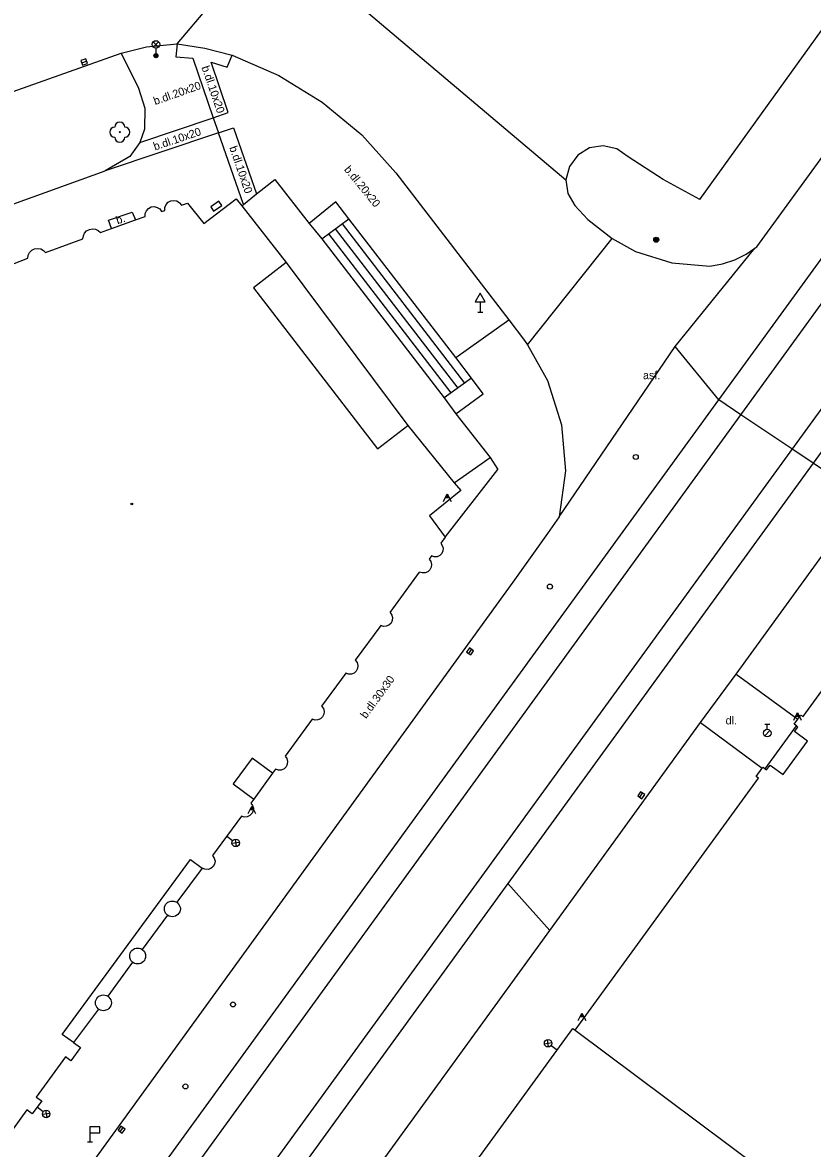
# Model space of a CAD drawing. Extents: x -599770 to -598493, y -1162076 to -1159209.
# Drawn here: x -598971.2 to -598931.8, y -1159447.5 to -1159391.2 of the extents above; entities that cross this region are included whole.
import ezdxf

# ---------------------------------------------------------------- set-up
doc = ezdxf.new("R2010")
doc.units = 0
doc.layers.add('Podklad', color=7, linetype='Continuous')

msp = doc.modelspace()

# ---------------------------------------------------------------- linework, layer by layer
at = {"layer": 'Podklad'}
for p, q in [((-598964.703, -1159392.47), (-598964.438, -1159392.205)), ((-598964.703, -1159392.205), (-598964.438, -1159392.47)), ((-598964.57, -1159392.525), (-598964.57, -1159392.9)), ((-598968.278, -1159393.251), (-598968.042, -1159393.169)), ((-598948.36, -1159405.211), (-598948.36, -1159405.72)), ((-598948.485, -1159405.72), (-598948.235, -1159405.72)), ((-598950.098, -1159414.98), (-598949.923, -1159414.98)), ((-598950.085, -1159414.955), (-598949.935, -1159414.955)), ((-598950.073, -1159414.93), (-598949.948, -1159414.93)), ((-598950.06, -1159414.905), (-598949.96, -1159414.905)), ((-598950.048, -1159414.88), (-598949.973, -1159414.88)), ((-598948.942, -1159422.782), (-598948.798, -1159422.578)), ((-598932.598, -1159425.91), (-598932.423, -1159425.91)), ((-598932.585, -1159425.885), (-598932.435, -1159425.885)), ((-598932.573, -1159425.86), (-598932.448, -1159425.86)), ((-598932.56, -1159425.835), (-598932.46, -1159425.835)), ((-598932.548, -1159425.81), (-598932.473, -1159425.81)), ((-598934.145, -1159426.323), (-598933.895, -1159426.323)), ((-598934.02, -1159426.573), (-598934.02, -1159426.323)), ((-598934.149, -1159426.896), (-598933.884, -1159426.631)), ((-598940.392, -1159429.972), (-598940.248, -1159429.768)), ((-598959.868, -1159430.59), (-598959.693, -1159430.59)), ((-598959.855, -1159430.565), (-598959.705, -1159430.565)), ((-598959.843, -1159430.54), (-598959.718, -1159430.54)), ((-598959.83, -1159430.515), (-598959.73, -1159430.515)), ((-598959.818, -1159430.49), (-598959.743, -1159430.49)), ((-598960.738, -1159432.142), (-598961.04, -1159431.92)), ((-598960.615, -1159432.068), (-598960.559, -1159432.439)), ((-598960.402, -1159432.225), (-598960.772, -1159432.282)), ((-598943.368, -1159440.94), (-598943.193, -1159440.94)), ((-598943.355, -1159440.915), (-598943.205, -1159440.915)), ((-598943.343, -1159440.89), (-598943.218, -1159440.89)), ((-598943.33, -1159440.865), (-598943.23, -1159440.865)), ((-598943.318, -1159440.84), (-598943.243, -1159440.84)), ((-598945.158, -1159442.295), (-598944.788, -1159442.238)), ((-598944.945, -1159442.452), (-598945.001, -1159442.081)), ((-598944.822, -1159442.378), (-598944.52, -1159442.6)), ((-598970.208, -1159445.692), (-598970.51, -1159445.47)), ((-598970.085, -1159445.618), (-598970.029, -1159445.989)), ((-598969.872, -1159445.775), (-598970.242, -1159445.831)), ((-598967.87, -1159446.74), (-598967.87, -1159447.19)), ((-598966.362, -1159446.692), (-598966.218, -1159446.488)), ((-598967.995, -1159447.19), (-598967.745, -1159447.19))]:
    msp.add_line(p, q, dxfattribs=at)
for points in [[(-598902.25, -1159370.53), (-598996.71, -1159500.56)], [(-598999.14, -1159498.8), (-598906.32, -1159370.83)], [(-598937.39, -1159400.08), (-598916.89, -1159371.57)], [(-598934.54, -1159402.45), (-598915.19, -1159375.84)], [(-599014.3, -1159517.46), (-599012.233, -1159514.605), (-599011.699, -1159513.868), (-599004.953, -1159504.571), (-599000.363, -1159498.212), (-598984.15, -1159475.82), (-598951.27, -1159430.52), (-598936.439, -1159410.106), (-598915.09, -1159380.72)], [(-598935.58, -1159423.81), (-598929.179, -1159415.001), (-598905.37, -1159382.24)], [(-598911.04, -1159383.64), (-598910.593, -1159383.963), (-598910.5, -1159384.03), (-598931.723, -1159413.266), (-598946.98, -1159434.283), (-598954.76, -1159445), (-598988.18, -1159491.09), (-598995.703, -1159501.492), (-599000.426, -1159508.024), (-599007.087, -1159517.234), (-599007.33, -1159517.57)], [(-598963.51, -1159392.3), (-598958.77, -1159386.69), (-598944.08, -1159399.1)], [(-598966.31, -1159392.78), (-598965.04, -1159392.45), (-598963.51, -1159392.3)], [(-598963.51, -1159392.3), (-598963.57, -1159392.96), (-598962.73, -1159393.03), (-598961.71, -1159396)], [(-598963.51, -1159392.3), (-598962.13, -1159392.52), (-598960.77, -1159392.87)], [(-598984.17, -1159399.1), (-598966.31, -1159392.78)], [(-598966.31, -1159392.78), (-598965.44, -1159394.53)], [(-598961.71, -1159396), (-598960.97, -1159395.74), (-598961.82, -1159393.22), (-598961.01, -1159393.48), (-598960.77, -1159392.87)], [(-598960.77, -1159392.87), (-598958.43, -1159393.89), (-598956.26, -1159395.23), (-598954.29, -1159396.86), (-598952.58, -1159398.75)], [(-598965.44, -1159394.53), (-598965.12, -1159395.52), (-598965.15, -1159396.57), (-598965.37, -1159397.23)], [(-598965.37, -1159397.23), (-598961.71, -1159396)], [(-598961.71, -1159396), (-598961.44, -1159396.76)], [(-598961.44, -1159396.76), (-598960.69, -1159396.5), (-598959.54, -1159399.81)], [(-598961.44, -1159396.76), (-598967.11, -1159398.66)], [(-598965.37, -1159397.23), (-598965.87, -1159397.94), (-598967.11, -1159398.66)], [(-598960.2, -1159400.34), (-598961.44, -1159396.76)], [(-598940.97, -1159397.95), (-598941.54, -1159397.55), (-598942.22, -1159397.4), (-598942.9, -1159397.51), (-598943.49, -1159397.87), (-598943.91, -1159398.43), (-598944.08, -1159399.1), (-598943.99, -1159399.79), (-598943.64, -1159400.39)], [(-598937.39, -1159400.08), (-598939.22, -1159399.08), (-598940.97, -1159397.95)], [(-598982.36, -1159404.15), (-598967.11, -1159398.66)], [(-598952.58, -1159398.75), (-598946.94, -1159406.11)], [(-598959.54, -1159399.81), (-598958.63, -1159399.08)], [(-598958.63, -1159399.08), (-598956.92, -1159401.29)], [(-598962.18, -1159401.28), (-598960.56, -1159400.05)], [(-598960.56, -1159400.05), (-598960.28, -1159400.41)], [(-598960.2, -1159400.34), (-598959.54, -1159399.81)], [(-598965.05, -1159400.65), (-598964.94, -1159400.53)], [(-598964.94, -1159400.53), (-598964.81, -1159400.46)], [(-598964.81, -1159400.46), (-598964.66, -1159400.44)], [(-598964.66, -1159400.44), (-598964.51, -1159400.48)], [(-598964.51, -1159400.48), (-598964.38, -1159400.56)], [(-598964.38, -1159400.56), (-598964.29, -1159400.68)], [(-598964.12, -1159400.48), (-598964.06, -1159400.34)], [(-598964.12, -1159400.63), (-598964.12, -1159400.48)], [(-598964.06, -1159400.34), (-598963.96, -1159400.22)], [(-598963.96, -1159400.22), (-598963.82, -1159400.15)], [(-598963.82, -1159400.15), (-598963.67, -1159400.13)], [(-598963.67, -1159400.13), (-598963.52, -1159400.16)], [(-598963.52, -1159400.16), (-598963.39, -1159400.25)], [(-598963.39, -1159400.25), (-598963.3, -1159400.37)], [(-598963.3, -1159400.37), (-598962.99, -1159400.27)], [(-598962.99, -1159400.27), (-598962.18, -1159401.28)], [(-598960.28, -1159400.41), (-598960.2, -1159400.34)], [(-598960.28, -1159400.41), (-598958.06, -1159403.24)], [(-598955.58, -1159400.21), (-598956.92, -1159401.29)], [(-598954.94, -1159401.06), (-598955.58, -1159400.21)], [(-598943.64, -1159400.39), (-598942.98, -1159401.09), (-598941.77, -1159402.04)], [(-598967.35, -1159401.74), (-598966.8, -1159401.54), (-598965.6, -1159401.11), (-598965.11, -1159400.94)], [(-598966.8, -1159401.54), (-598966.95, -1159401.12), (-598965.76, -1159400.72), (-598965.6, -1159401.11)], [(-598966.8, -1159401.54), (-598966.95, -1159401.12), (-598965.76, -1159400.72), (-598965.6, -1159401.11)], [(-598965.11, -1159400.79), (-598965.05, -1159400.65)], [(-598965.11, -1159400.94), (-598965.11, -1159400.79)], [(-598964.29, -1159400.68), (-598964.12, -1159400.63)], [(-598956.28, -1159402.05), (-598954.94, -1159401.06)], [(-598949.59, -1159407.99), (-598954.94, -1159401.06)], [(-598968.14, -1159401.77), (-598968.04, -1159401.66)], [(-598968.04, -1159401.66), (-598967.9, -1159401.58)], [(-598967.9, -1159401.58), (-598967.75, -1159401.55)], [(-598967.75, -1159401.55), (-598967.6, -1159401.57)], [(-598967.6, -1159401.57), (-598967.46, -1159401.64)], [(-598967.46, -1159401.64), (-598967.35, -1159401.74)], [(-598956.92, -1159401.29), (-598956.28, -1159402.05)], [(-598955.61, -1159401.55), (-598949.49, -1159409.52)], [(-598955.27, -1159401.3), (-598949.15, -1159409.27)], [(-598970.09, -1159402.74), (-598968.22, -1159402.06)], [(-598968.22, -1159402.06), (-598968.2, -1159401.91)], [(-598968.2, -1159401.91), (-598968.14, -1159401.77)], [(-598956.28, -1159402.05), (-598950.17, -1159410.01)], [(-598955.95, -1159401.8), (-598949.83, -1159409.76)], [(-598946, -1159407.35), (-598941.77, -1159402.04)], [(-598941.77, -1159402.04), (-598940.61, -1159402.68), (-598938.79, -1159403.26), (-598936.89, -1159403.42), (-598936.26, -1159403.31), (-598935.64, -1159403.11), (-598935.07, -1159402.82), (-598934.64, -1159402.52), (-598934.54, -1159402.45)], [(-598970.98, -1159403.02), (-598970.96, -1159402.87)], [(-598970.96, -1159402.87), (-598970.89, -1159402.73)], [(-598970.89, -1159402.73), (-598970.78, -1159402.62)], [(-598970.78, -1159402.62), (-598970.64, -1159402.55)], [(-598970.64, -1159402.55), (-598970.49, -1159402.53)], [(-598970.49, -1159402.53), (-598970.33, -1159402.55)], [(-598970.33, -1159402.55), (-598970.2, -1159402.63)], [(-598970.2, -1159402.63), (-598970.09, -1159402.74)], [(-598938.63, -1159407.43), (-598934.64, -1159402.52)], [(-598972.91, -1159403.77), (-598970.98, -1159403.02)], [(-598958.06, -1159403.24), (-598959.7, -1159404.51)], [(-598958.06, -1159403.24), (-598951.99, -1159411.39)], [(-598959.7, -1159404.51), (-598953.5, -1159412.55)], [(-598949.59, -1159407.99), (-598946.94, -1159406.11)], [(-598946.94, -1159406.11), (-598946.16, -1159407.13)], [(-598946.16, -1159407.13), (-598946, -1159407.35)], [(-598946, -1159407.35), (-598945, -1159409.14), (-598944.31, -1159411.35), (-598944.11, -1159413.65), (-598944.42, -1159415.95)], [(-598944.42, -1159415.95), (-598938.63, -1159407.43)], [(-598936.44, -1159410.11), (-598938.63, -1159407.43)], [(-598948.8, -1159409.02), (-598949.59, -1159407.99)], [(-598948.8, -1159409.02), (-598950.17, -1159410.01)], [(-598948.22, -1159409.81), (-598948.8, -1159409.02)], [(-598950.17, -1159410.01), (-598949.59, -1159410.81)], [(-598949.59, -1159410.81), (-598948.22, -1159409.81)], [(-598925.863, -1159417.183), (-598929.179, -1159415.001), (-598929.196, -1159414.99), (-598931.723, -1159413.266), (-598932.8, -1159412.548), (-598935.292, -1159410.886), (-598936.439, -1159410.106)], [(-598949.59, -1159410.81), (-598947.87, -1159412.98)], [(-598953.5, -1159412.55), (-598951.99, -1159411.39)], [(-598951.99, -1159411.39), (-598949.66, -1159414.25)], [(-598949.66, -1159414.25), (-598947.87, -1159412.98)], [(-598947.87, -1159412.98), (-598947.48, -1159413.58)], [(-598932.23, -1159425.94), (-598925.863, -1159417.183), (-598923.09, -1159413.37)], [(-598950.12, -1159416.97), (-598947.48, -1159413.58)], [(-598949.34, -1159414.64), (-598950.9, -1159415.9)], [(-598949.66, -1159414.25), (-598949.34, -1159414.64)], [(-598950.198, -1159415.18), (-598950.01, -1159414.805), (-598949.823, -1159415.18)], [(-598950.9, -1159415.9), (-598950.12, -1159416.97)], [(-598944.42, -1159415.95), (-598945.01, -1159416.79)], [(-598945.01, -1159416.79), (-598946.73, -1159419.22)], [(-598950.12, -1159416.97), (-598950.34, -1159417.27)], [(-598950.34, -1159417.27), (-598950.26, -1159417.38)], [(-598950.26, -1159417.38), (-598950.22, -1159417.52)], [(-598950.8, -1159417.91), (-598950.92, -1159418.07)], [(-598950.92, -1159418.07), (-598950.84, -1159418.19)], [(-598950.66, -1159417.95), (-598950.8, -1159417.91)], [(-598950.52, -1159417.95), (-598950.66, -1159417.95)], [(-598950.39, -1159417.89), (-598950.52, -1159417.95)], [(-598950.29, -1159417.79), (-598950.39, -1159417.89)], [(-598950.23, -1159417.66), (-598950.29, -1159417.79)], [(-598950.22, -1159417.52), (-598950.23, -1159417.66)], [(-598950.88, -1159418.6), (-598950.98, -1159418.7)], [(-598950.81, -1159418.47), (-598950.88, -1159418.6)], [(-598950.84, -1159418.19), (-598950.8, -1159418.33)], [(-598950.8, -1159418.33), (-598950.81, -1159418.47)], [(-598952.87, -1159420.74), (-598951.4, -1159418.72)], [(-598951.26, -1159418.76), (-598951.4, -1159418.72)], [(-598951.12, -1159418.76), (-598951.26, -1159418.76)], [(-598950.98, -1159418.7), (-598951.12, -1159418.76)], [(-598946.73, -1159419.22), (-599007.295, -1159502.784), (-599012.68, -1159510.15)], [(-598952.87, -1159420.74), (-598952.79, -1159420.86)], [(-598952.79, -1159420.86), (-598952.75, -1159420.99)], [(-598953.34, -1159421.38), (-598954.61, -1159423.12)], [(-598953.2, -1159421.43), (-598953.34, -1159421.38)], [(-598953.06, -1159421.42), (-598953.2, -1159421.43)], [(-598952.93, -1159421.37), (-598953.06, -1159421.42)], [(-598952.82, -1159421.27), (-598952.93, -1159421.37)], [(-598952.76, -1159421.14), (-598952.82, -1159421.27)], [(-598952.75, -1159420.99), (-598952.76, -1159421.14)], [(-598954.61, -1159423.12), (-598954.52, -1159423.24)], [(-598954.56, -1159423.66), (-598954.67, -1159423.76)], [(-598954.5, -1159423.53), (-598954.56, -1159423.66)], [(-598954.52, -1159423.24), (-598954.48, -1159423.38)], [(-598954.48, -1159423.38), (-598954.5, -1159423.53)], [(-598955.09, -1159423.77), (-598956.29, -1159425.42)], [(-598954.95, -1159423.82), (-598955.09, -1159423.77)], [(-598954.8, -1159423.82), (-598954.95, -1159423.82)], [(-598954.67, -1159423.76), (-598954.8, -1159423.82)], [(-598937.35, -1159426.23), (-598935.58, -1159423.81)], [(-598935.58, -1159423.81), (-598932.49, -1159426.07)], [(-598956.24, -1159425.95), (-598956.35, -1159426.05)], [(-598956.29, -1159425.42), (-598956.2, -1159425.54)], [(-598956.18, -1159425.82), (-598956.24, -1159425.95)], [(-598956.2, -1159425.54), (-598956.17, -1159425.68)], [(-598956.17, -1159425.68), (-598956.18, -1159425.82)], [(-598932.698, -1159426.11), (-598932.51, -1159425.735), (-598932.323, -1159426.11)], [(-598932.49, -1159426.07), (-598932.34, -1159425.86)], [(-598932.34, -1159425.86), (-598932.23, -1159425.94)], [(-598988.64, -1159496.91), (-598944.893, -1159436.625), (-598937.35, -1159426.23)], [(-598956.76, -1159426.06), (-598958.12, -1159427.92)], [(-598956.62, -1159426.11), (-598956.76, -1159426.06)], [(-598956.48, -1159426.1), (-598956.62, -1159426.11)], [(-598956.35, -1159426.05), (-598956.48, -1159426.1)], [(-598937.35, -1159426.23), (-598934.27, -1159428.52)], [(-598934.12, -1159428.55), (-598932.56, -1159426.4)], [(-598932.67, -1159426.32), (-598932.49, -1159426.07)], [(-598932.56, -1159426.4), (-598932.67, -1159426.32)], [(-598932.66, -1159426.69), (-598932.49, -1159426.46)], [(-598932.49, -1159426.46), (-598932.56, -1159426.4)], [(-598932.01, -1159427.16), (-598932.66, -1159426.69)], [(-598933.23, -1159428.83), (-598932.01, -1159427.16)], [(-598959.77, -1159428.01), (-598960.71, -1159429.3)], [(-598958.74, -1159428.77), (-598959.77, -1159428.01)], [(-598958.12, -1159427.92), (-598958.03, -1159428.04)], [(-598958.03, -1159428.04), (-598958, -1159428.18)], [(-598958, -1159428.18), (-598958.01, -1159428.32)], [(-598958.74, -1159428.77), (-598959.68, -1159430.06)], [(-598958.59, -1159428.57), (-598958.74, -1159428.77)], [(-598958.45, -1159428.62), (-598958.59, -1159428.57)], [(-598958.31, -1159428.61), (-598958.45, -1159428.62)], [(-598958.17, -1159428.55), (-598958.31, -1159428.61)], [(-598958.07, -1159428.45), (-598958.17, -1159428.55)], [(-598958.01, -1159428.32), (-598958.07, -1159428.45)], [(-598934.57, -1159428.93), (-598934.27, -1159428.52)], [(-598934.27, -1159428.52), (-598934.23, -1159428.47)], [(-598934.23, -1159428.47), (-598934.12, -1159428.55)], [(-598934.12, -1159428.55), (-598934.05, -1159428.6)], [(-598934.05, -1159428.6), (-598933.87, -1159428.36)], [(-598933.87, -1159428.36), (-598933.23, -1159428.83)], [(-598960.71, -1159429.3), (-598959.68, -1159430.06)], [(-598943.62, -1159441.61), (-598934.46, -1159429.01)], [(-598934.46, -1159429.01), (-598934.57, -1159428.93)], [(-598959.968, -1159430.79), (-598959.78, -1159430.415), (-598959.593, -1159430.79)], [(-598959.68, -1159430.06), (-598959.83, -1159430.26)], [(-598959.83, -1159430.26), (-598959.74, -1159430.38)], [(-598959.74, -1159430.38), (-598959.7, -1159430.52)], [(-598960.3, -1159430.91), (-598961.75, -1159432.89)], [(-598960.16, -1159430.96), (-598960.3, -1159430.91)], [(-598960.02, -1159430.95), (-598960.16, -1159430.96)], [(-598959.88, -1159430.89), (-598960.02, -1159430.95)], [(-598959.78, -1159430.79), (-598959.88, -1159430.89)], [(-598959.72, -1159430.66), (-598959.78, -1159430.79)], [(-598959.7, -1159430.52), (-598959.72, -1159430.66)], [(-598969.26, -1159441.83), (-598962.84, -1159433.08)], [(-598962.84, -1159433.08), (-598962.26, -1159433.51)], [(-598961.75, -1159432.89), (-598961.66, -1159433.01)], [(-598961.66, -1159433.01), (-598961.62, -1159433.16)], [(-598961.62, -1159433.16), (-598961.64, -1159433.31)], [(-598962.26, -1159433.51), (-598963.53, -1159435.21)], [(-598962.13, -1159433.57), (-598962.26, -1159433.51)], [(-598961.97, -1159433.58), (-598962.13, -1159433.57)], [(-598961.83, -1159433.53), (-598961.97, -1159433.58)], [(-598961.71, -1159433.44), (-598961.83, -1159433.53)], [(-598961.64, -1159433.31), (-598961.71, -1159433.44)], [(-598944.893, -1159436.625), (-598946.98, -1159434.283)], [(-598964.15, -1159435.47), (-598964.09, -1159435.33)], [(-598964.15, -1159435.63), (-598964.15, -1159435.47)], [(-598964.09, -1159435.33), (-598963.98, -1159435.21)], [(-598963.98, -1159435.21), (-598963.83, -1159435.16)], [(-598963.83, -1159435.16), (-598963.68, -1159435.16)], [(-598963.68, -1159435.16), (-598963.53, -1159435.21)], [(-598963.53, -1159435.21), (-598963.42, -1159435.33)], [(-598963.42, -1159435.33), (-598963.36, -1159435.47)], [(-598963.36, -1159435.47), (-598963.35, -1159435.55)], [(-598964, -1159435.86), (-598965.26, -1159437.58)], [(-598964.09, -1159435.77), (-598964.15, -1159435.63)], [(-598964, -1159435.86), (-598964.09, -1159435.77)], [(-598963.91, -1159435.92), (-598964, -1159435.86)], [(-598963.75, -1159435.95), (-598963.91, -1159435.92)], [(-598963.6, -1159435.92), (-598963.75, -1159435.95)], [(-598963.47, -1159435.83), (-598963.6, -1159435.92)], [(-598963.38, -1159435.7), (-598963.47, -1159435.83)], [(-598963.35, -1159435.55), (-598963.38, -1159435.7)], [(-598965.88, -1159437.83), (-598965.86, -1159437.76)], [(-598965.86, -1159437.76), (-598965.82, -1159437.69)], [(-598965.82, -1159437.69), (-598965.77, -1159437.63)], [(-598965.77, -1159437.63), (-598965.64, -1159437.54)], [(-598965.64, -1159437.54), (-598965.56, -1159437.52)], [(-598965.56, -1159437.52), (-598965.41, -1159437.52)], [(-598965.41, -1159437.52), (-598965.33, -1159437.54)], [(-598965.33, -1159437.54), (-598965.26, -1159437.58)], [(-598965.26, -1159437.58), (-598965.15, -1159437.69)], [(-598965.15, -1159437.69), (-598965.09, -1159437.83)], [(-598965.74, -1159438.22), (-598966.98, -1159439.91)], [(-598965.88, -1159437.99), (-598965.88, -1159437.83)], [(-598965.82, -1159438.13), (-598965.88, -1159437.99)], [(-598965.74, -1159438.22), (-598965.82, -1159438.13)], [(-598965.64, -1159438.28), (-598965.74, -1159438.22)], [(-598965.56, -1159438.3), (-598965.64, -1159438.28)], [(-598965.41, -1159438.3), (-598965.56, -1159438.3)], [(-598965.33, -1159438.28), (-598965.41, -1159438.3)], [(-598965.26, -1159438.24), (-598965.33, -1159438.28)], [(-598965.2, -1159438.19), (-598965.26, -1159438.24)], [(-598965.15, -1159438.13), (-598965.2, -1159438.19)], [(-598965.12, -1159438.06), (-598965.15, -1159438.13)], [(-598965.09, -1159437.99), (-598965.12, -1159438.06)], [(-598965.09, -1159437.83), (-598965.09, -1159437.99)], [(-598967.53, -1159440.03), (-598967.48, -1159439.97)], [(-598967.48, -1159439.97), (-598967.42, -1159439.92)], [(-598967.42, -1159439.92), (-598967.28, -1159439.86)], [(-598967.28, -1159439.86), (-598967.2, -1159439.85)], [(-598967.2, -1159439.85), (-598967.05, -1159439.88)], [(-598967.05, -1159439.88), (-598966.98, -1159439.91)], [(-598966.98, -1159439.91), (-598966.92, -1159439.97)], [(-598966.92, -1159439.97), (-598966.83, -1159440.1)], [(-598967.45, -1159440.56), (-598968.69, -1159442.24)], [(-598967.59, -1159440.17), (-598967.53, -1159440.03)], [(-598967.59, -1159440.33), (-598967.59, -1159440.17)], [(-598967.53, -1159440.47), (-598967.59, -1159440.33)], [(-598967.45, -1159440.56), (-598967.53, -1159440.47)], [(-598967.35, -1159440.62), (-598967.45, -1159440.56)], [(-598966.98, -1159440.58), (-598967.12, -1159440.64)], [(-598966.92, -1159440.53), (-598966.98, -1159440.58)], [(-598966.83, -1159440.4), (-598966.92, -1159440.53)], [(-598966.83, -1159440.1), (-598966.81, -1159440.17)], [(-598966.8, -1159440.25), (-598966.83, -1159440.4)], [(-598966.81, -1159440.17), (-598966.8, -1159440.25)], [(-598967.28, -1159440.64), (-598967.35, -1159440.62)], [(-598967.2, -1159440.65), (-598967.28, -1159440.64)], [(-598967.12, -1159440.64), (-598967.2, -1159440.65)], [(-598943.468, -1159441.14), (-598943.28, -1159440.765), (-598943.093, -1159441.14)], [(-598948.93, -1159448.68), (-598943.74, -1159441.53)], [(-598943.74, -1159441.53), (-598943.62, -1159441.61)], [(-598943.62, -1159441.61), (-598932.88, -1159449.64)], [(-598968.69, -1159442.24), (-598969.26, -1159441.83)], [(-598968.69, -1159442.24), (-598968.35, -1159442.49)], [(-598968.35, -1159442.49), (-598968.82, -1159443.14)], [(-598969.09, -1159442.94), (-598970.55, -1159444.96)], [(-598968.82, -1159443.14), (-598969.09, -1159442.94)], [(-598970.55, -1159444.96), (-598970.28, -1159445.15)], [(-598971.02, -1159445.6), (-598972.4, -1159447.5)], [(-598970.75, -1159445.8), (-598971.02, -1159445.6)], [(-598970.28, -1159445.15), (-598970.75, -1159445.8)]]:
    msp.add_lwpolyline(points, dxfattribs=at)
for points in [[(-598968.238, -1159393.369), (-598968.001, -1159393.288), (-598968.082, -1159393.051), (-598968.319, -1159393.132)], [(-598961.695, -1159400.665), (-598961.283, -1159400.381), (-598961.425, -1159400.175), (-598961.837, -1159400.459)], [(-598948.61, -1159405.211), (-598948.11, -1159405.211), (-598948.36, -1159404.778)], [(-598948.84, -1159422.854), (-598948.696, -1159422.65), (-598948.9, -1159422.506), (-598949.044, -1159422.71)], [(-598940.29, -1159430.044), (-598940.146, -1159429.84), (-598940.35, -1159429.696), (-598940.494, -1159429.9)], [(-598967.87, -1159446.74), (-598967.37, -1159446.74), (-598967.37, -1159446.44), (-598967.87, -1159446.44)], [(-598966.26, -1159446.764), (-598966.116, -1159446.56), (-598966.32, -1159446.416), (-598966.464, -1159446.62)]]:
    msp.add_lwpolyline(points, close=True, dxfattribs=at)
for centre, radius in [((-598964.57, -1159392.337), 0.188), ((-598964.57, -1159392.9), 0.1), ((-598964.57, -1159392.9), 0.0723), ((-598964.57, -1159392.9), 0.0438), ((-598966.38, -1159396.72), 0.025), ((-598939.57, -1159402.1), 0.125), ((-598939.57, -1159402.1), 0.1), ((-598939.57, -1159402.1), 0.075), ((-598939.57, -1159402.1), 0.05), ((-598939.57, -1159402.1), 0.025), ((-598940.59, -1159412.96), 0.125), ((-598965.78, -1159415.31), 0.045), ((-598965.78, -1159415.31), 0.0199), ((-598944.88, -1159419.44), 0.125), ((-598934.02, -1159426.76), 0.188), ((-598960.587, -1159432.253), 0.188), ((-598960.72, -1159440.33), 0.125), ((-598944.973, -1159442.267), 0.188), ((-598963.1, -1159444.43), 0.125), ((-598970.057, -1159445.803), 0.188)]:
    msp.add_circle(centre, radius, dxfattribs=at)
for centre, start, end in [((-598966.63, -1159396.72), 90, 270), ((-598966.38, -1159396.47), 0, 180), ((-598966.13, -1159396.72), 270, 90), ((-598966.38, -1159396.97), 180, 0)]:
    msp.add_arc(centre, 0.25, start, end, dxfattribs=at)

# ---------------------------------------------------------------- texts
for s, rotation, p in [('b.dl.10x20', 288.9542, (-598962.3, -1159393.48)), ('b.dl.20x20', 19.5159, (-598964.61, -1159395.37)), ('b.dl.10x20', 18.5757, (-598964.62, -1159397.64)), ('b.dl.10x20', 288.9542, (-598960.91, -1159397.49)), ('b.dl.20x20', 309.1664, (-598955.19, -1159398.6)), ('b.', 18.5793, (-598966.49, -1159401.33)), ('b.dl.30x30', 54, (-598954.07, -1159426.07))]:
    msp.add_text(s, height=0.4, rotation=rotation, dxfattribs=at).set_placement(p)
for s, p in [('asf.', (-598940.23, -1159409.07)), ('dl.', (-598936.1, -1159426.33))]:
    msp.add_text(s, height=0.4, dxfattribs=at).set_placement(p)

doc.saveas('drawing.dxf')
